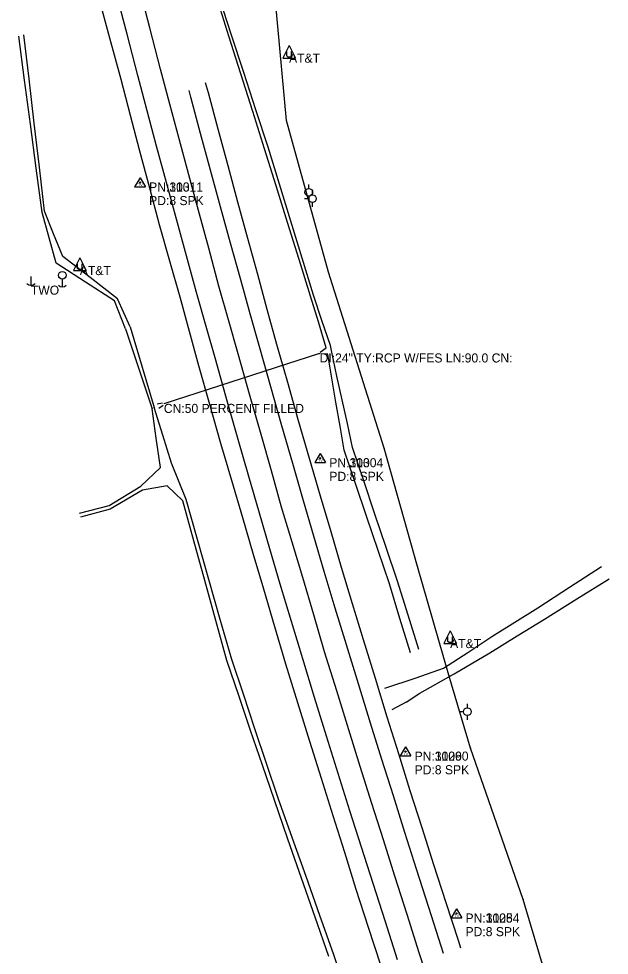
# Model space of a CAD drawing. Extents: x 954793 to 988390, y 1867850 to 1924428.
# Drawn here: x 986491 to 986817, y 1871890 to 1872406 of the extents above; entities that cross this region are included whole.
import ezdxf

# ---------------------------------------------------------------- set-up
doc = ezdxf.new("R2010")
doc.units = 0
for name, color, linetype in [('S_CROSS_DRAIN', 7, 'Continuous'), ('S_CROSS_DRAIN_ANNOT', 7, 'Continuous'), ('S_DITCHLINE', 7, 'Continuous'), ('S_DRG_PT_SYM', 7, 'Continuous'), ('S_DRIVEWAY', 7, 'Continuous'), ('S_EDGE_PAVEMENT', 7, 'Continuous'), ('S_FIBER_OPTIC_CABLE', 7, 'Continuous'), ('S_PAVEMENT_CROWN', 7, 'Continuous'), ('S_SECONDARY_CTL', 7, 'Continuous'), ('S_SECONDARY_CTL_ANNOT', 7, 'Continuous'), ('S_SHOULDER', 7, 'Continuous'), ('S_UNDERGROUND_CABLE', 7, 'Continuous'), ('S_UTILITY_POLE', 7, 'Continuous'), ('S_UTILITY_POLE_ANNOT', 7, 'Continuous'), ('S_UTL_PT_SYM', 7, 'Continuous')]:
    doc.layers.add(name, color=color, linetype=linetype)

msp = doc.modelspace()

# ---------------------------------------------------------------- linework, layer by layer
at = {"layer": 'S_CROSS_DRAIN'}
msp.add_line((986657.36, 1872221.94), (986571.46, 1872194.14), dxfattribs=at)
at = {"layer": 'S_DITCHLINE'}
for points in [[(986657.71, 1872222.53), (986661.07, 1872225.07), (986656.75, 1872239.26), (986652.42, 1872253.45), (986646.08, 1872273.73), (986639.73, 1872294.01), (986633.38, 1872314.29), (986627.04, 1872334.57), (986620.48, 1872355.28), (986613.92, 1872375.99), (986607.36, 1872396.7), (986600.8, 1872417.41)], [(986712.08, 1872058.86), (986706.17, 1872077.67), (986700.27, 1872096.49), (986694.09, 1872114.91), (986687.91, 1872133.33), (986681.73, 1872151.75), (986675.55, 1872170.17), (986672.68, 1872183.26), (986669.81, 1872196.35), (986666.94, 1872209.45), (986664.07, 1872222.54), (986663.33, 1872226.28), (986658.62, 1872240.11), (986653.92, 1872253.94), (986647.68, 1872274.34), (986641.44, 1872294.75), (986635.21, 1872315.16), (986628.97, 1872335.57), (986622.25, 1872356.13), (986615.53, 1872376.69), (986608.82, 1872397.24), (986602.1, 1872417.8)], [(986550.31, 1872235.42), (986544.26, 1872250.82), (986528.2, 1872261.21), (986512.15, 1872271.6), (986508.22, 1872285.62), (986504.3, 1872299.64), (986501.08, 1872323.93), (986497.86, 1872348.22), (986494.64, 1872372.51), (986491.42, 1872396.8)], [(986552.97, 1872236.51), (986545.89, 1872252.08), (986530.78, 1872263.69), (986515.68, 1872275.31), (986510.67, 1872287.84), (986505.67, 1872300.38), (986502.82, 1872324.63), (986499.97, 1872348.88), (986497.12, 1872373.14), (986494.27, 1872397.39)], [(986550.31, 1872235.42), (986557.62, 1872213.44), (986564.93, 1872191.45)], [(986552.97, 1872236.51), (986559.53, 1872214.35), (986566.1, 1872192.2)], [(986707.53, 1872056.87), (986701.7, 1872075.9), (986695.87, 1872094.94), (986689.62, 1872113.35), (986683.38, 1872131.77), (986677.14, 1872150.18), (986670.89, 1872168.59), (986668.63, 1872181.84), (986666.36, 1872195.1), (986664.09, 1872208.35), (986661.82, 1872221.6), (986658.07, 1872221.73)], [(986570.81, 1872194.48), (986567.86, 1872194.01)], [(986568.67, 1872191.82), (986571.06, 1872193.44)], [(986569.62, 1872159.03), (986567.27, 1872175.24), (986564.93, 1872191.45)], [(986575.73, 1872161.5), (986570.91, 1872176.85), (986566.1, 1872192.2)], [(986524.86, 1872133.99), (986541.28, 1872138.14), (986558.8, 1872148.76), (986569.62, 1872159.03)], [(986672.23, 1871869.55), (986665.24, 1871890.62), (986657.58, 1871912.17), (986649.91, 1871933.72), (986642.24, 1871955.27), (986634.57, 1871976.82), (986628.15, 1871995.94), (986621.73, 1872015.05), (986615.31, 1872034.16), (986608.89, 1872053.28), (986602.6, 1872075.33), (986596.3, 1872097.38), (986590.01, 1872119.44), (986583.72, 1872141.49), (986575.73, 1872161.5)], [(986662.43, 1871889.72), (986654.93, 1871911.23), (986647.43, 1871932.73), (986639.92, 1871954.23), (986632.42, 1871975.73), (986625.87, 1871994.99), (986619.31, 1872014.25), (986612.75, 1872033.51), (986606.19, 1872052.77), (986600.13, 1872074.75), (986594.06, 1872096.73), (986588, 1872118.71), (986581.93, 1872140.69), (986573.27, 1872148.97), (986559.7, 1872146.67), (986541.78, 1872136.1), (986525.56, 1872131.62)]]:
    msp.add_lwpolyline(points, dxfattribs=at)
at = {"layer": 'S_DRG_PT_SYM'}
for points in [[(986657.36, 1872221.94), (986657.36, 1872221.99), (986657.36, 1872221.94), (986657.31, 1872221.94), (986657.36, 1872221.94), (986657.36, 1872221.89), (986657.36, 1872221.94), (986657.41, 1872221.94)], [(986571.46, 1872194.14), (986571.46, 1872194.19), (986571.46, 1872194.14), (986571.41, 1872194.14), (986571.46, 1872194.14), (986571.46, 1872194.09), (986571.46, 1872194.14), (986571.51, 1872194.14)]]:
    msp.add_lwpolyline(points, dxfattribs=at)
at = {"layer": 'S_DRIVEWAY'}
for points in [[(986693.33, 1872037.57), (986710.59, 1872043.16), (986725.76, 1872048.55), (986739.08, 1872057.21), (986752.4, 1872065.87), (986765.05, 1872073.79), (986777.71, 1872081.72), (986795.22, 1872093.11), (986812.74, 1872104.5)], [(986705.15, 1872029.82), (986712.65, 1872034.7), (986731.56, 1872045.31), (986751.16, 1872057.03), (986766.32, 1872066.31), (986781.47, 1872075.59), (986799.3, 1872086.64), (986817.12, 1872097.69)], [(986705.15, 1872029.82), (986697.14, 1872025.48)]]:
    msp.add_lwpolyline(points, dxfattribs=at)
at = {"layer": 'S_EDGE_PAVEMENT'}
for points in [[(986700.38, 1871887.81), (986693.64, 1871908.83), (986686.9, 1871929.86), (986680.51, 1871949.88), (986674.12, 1871969.91), (986667.65, 1871990.46), (986661.17, 1872011.02), (986654.6, 1872032.3), (986648.03, 1872053.58), (986641.8, 1872074.21), (986635.58, 1872094.83), (986629.9, 1872114.35), (986624.23, 1872133.86), (986618.33, 1872154.2), (986612.44, 1872174.55), (986606.24, 1872196.34), (986600.05, 1872218.13), (986594.79, 1872236.79), (986589.53, 1872255.44), (986583.99, 1872275.66), (986578.45, 1872295.87), (986572.97, 1872316.03), (986567.5, 1872336.18), (986562.34, 1872355.62), (986557.17, 1872375.06), (986551.21, 1872397.92), (986545.24, 1872420.78)], [(986725.78, 1871891.21), (986724.43, 1871895.35), (986717.59, 1871916.57), (986710.75, 1871937.8), (986704.41, 1871957.95), (986698.06, 1871978.11), (986691.73, 1871998.17), (986685.39, 1872018.24), (986678.76, 1872039.83), (986672.13, 1872061.41), (986666.03, 1872081.6), (986659.94, 1872101.78), (986654.24, 1872121.25), (986648.55, 1872140.71), (986642.56, 1872161.35), (986636.56, 1872181.99), (986630.47, 1872203.51), (986624.38, 1872225.02), (986619.13, 1872243.78), (986613.88, 1872262.53), (986608.28, 1872282.65), (986602.67, 1872302.76), (986597.18, 1872322.94), (986591.7, 1872343.12), (986586.38, 1872363.03), (986585.39, 1872366.73)]]:
    msp.add_lwpolyline(points, dxfattribs=at)
at = {"layer": 'S_FIBER_OPTIC_CABLE'}
for p, q in [((986639.19, 1872350.26), (986632.53, 1872421.09)), ((986662.31, 1872266.67), (986639.19, 1872350.26)), ((986693.05, 1872169.68), (986662.31, 1872266.67)), ((986711.43, 1872104.47), (986693.05, 1872169.68)), ((986728.72, 1872044.61), (986711.43, 1872104.47)), ((986740.64, 1872004.5), (986728.72, 1872044.61)), ((986769.59, 1871921.1), (986740.64, 1872004.5)), ((986784.32, 1871871.72), (986769.59, 1871921.1))]:
    msp.add_line(p, q, dxfattribs=at)
at = {"layer": 'S_PAVEMENT_CROWN'}
msp.add_lwpolyline([(986719.16, 1871870.88), (986712.35, 1871891.75), (986705.61, 1871912.86), (986698.87, 1871933.97), (986692.52, 1871954), (986686.17, 1871974.02), (986679.81, 1871994.3), (986673.46, 1872014.58), (986666.8, 1872036.01), (986660.14, 1872057.45), (986654.12, 1872077.94), (986648.09, 1872098.43), (986642.25, 1872117.85), (986636.4, 1872137.27), (986630.77, 1872157.23), (986625.14, 1872177.2), (986618.76, 1872199.45), (986612.38, 1872221.7), (986607.09, 1872240.38), (986601.8, 1872259.06), (986596.22, 1872279.83), (986590.65, 1872300.6), (986585.27, 1872320.35), (986579.9, 1872340.1), (986574.77, 1872359.32), (986569.65, 1872378.54), (986563.72, 1872401.33), (986557.79, 1872424.12)], dxfattribs=at)
at = {"layer": 'S_SECONDARY_CTL'}
for p, q in [((986558.35, 1872318.74), (986555.34, 1872313.79)), ((986558.35, 1872318.74), (986561.29, 1872313.79)), ((986555.34, 1872313.79), (986561.29, 1872313.79)), ((986657.71, 1872166.82), (986654.7, 1872161.87)), ((986657.71, 1872166.82), (986660.65, 1872161.87)), ((986654.7, 1872161.87), (986660.65, 1872161.87)), ((986704.76, 1872005.15), (986701.75, 1872000.2)), ((986704.76, 1872005.15), (986707.71, 1872000.2)), ((986701.75, 1872000.2), (986707.71, 1872000.2)), ((986732.84, 1871915.96), (986729.83, 1871911.01)), ((986732.84, 1871915.96), (986735.78, 1871911.01)), ((986729.83, 1871911.01), (986735.78, 1871911.01))]:
    msp.add_line(p, q, dxfattribs=at)
for centre, radius in [((986558.35, 1872316.13), 0.311), ((986558.35, 1872316.13), 0.183), ((986558.35, 1872316.13), 0.103), ((986657.71, 1872164.21), 0.311), ((986657.71, 1872164.21), 0.183), ((986657.71, 1872164.21), 0.103), ((986704.76, 1872002.54), 0.311), ((986704.76, 1872002.54), 0.183), ((986704.76, 1872002.54), 0.103), ((986732.84, 1871913.35), 0.311), ((986732.84, 1871913.35), 0.183), ((986732.84, 1871913.35), 0.103)]:
    msp.add_circle(centre, radius, dxfattribs=at)
at = {"layer": 'S_SHOULDER'}
for points in [[(986691.2, 1871884.81), (986684.4, 1871905.69), (986677.59, 1871926.58), (986671.21, 1871946.86), (986664.83, 1871967.13), (986658.36, 1871987.66), (986651.9, 1872008.19), (986645.35, 1872029.44), (986638.8, 1872050.7), (986632.67, 1872071.33), (986626.55, 1872091.95), (986620.78, 1872111.68), (986615.02, 1872131.41), (986608.97, 1872151.87), (986602.93, 1872172.33), (986596.84, 1872193.73), (986590.75, 1872215.14), (986585.58, 1872234.03), (986580.41, 1872252.93), (986574.78, 1872272.82), (986569.15, 1872292.72), (986563.69, 1872313.05), (986558.23, 1872333.37), (986553.04, 1872353.1), (986547.86, 1872372.84), (986541.75, 1872395.56), (986535.64, 1872418.28)], [(986735.26, 1871894.29), (986733.95, 1871898.44), (986727.19, 1871919.27), (986720.42, 1871940.11), (986713.9, 1871960.54), (986707.38, 1871980.98), (986701.04, 1872001.23), (986694.7, 1872021.48), (986688.14, 1872042.77), (986681.59, 1872064.05), (986675.56, 1872084.03), (986669.53, 1872104.01), (986663.71, 1872123.68), (986657.89, 1872143.34), (986651.85, 1872164.05), (986645.8, 1872184.77), (986639.75, 1872205.83), (986633.7, 1872226.89), (986628.51, 1872246.11), (986623.32, 1872265.33), (986617.8, 1872285.27), (986612.29, 1872305.21), (986606.89, 1872325.31), (986601.48, 1872345.41), (986596.01, 1872365.43), (986594.49, 1872370.99)]]:
    msp.add_lwpolyline(points, dxfattribs=at)
at = {"layer": 'S_UNDERGROUND_CABLE'}
for p, q in [((986640.52, 1872391.66), (986637, 1872384.57)), ((986640.52, 1872391.66), (986644.01, 1872384.57)), ((986637, 1872384.57), (986644.01, 1872384.57)), ((986639.32, 1872385.81), (986639.32, 1872388.25)), ((986639.94, 1872385.15), (986639.32, 1872385.81)), ((986641.14, 1872385.15), (986639.94, 1872385.15)), ((986641.69, 1872385.81), (986641.14, 1872385.15)), ((986641.69, 1872388.25), (986641.69, 1872385.81)), ((986525.12, 1872274.62), (986521.6, 1872267.53)), ((986523.92, 1872268.77), (986523.92, 1872271.21)), ((986525.12, 1872274.62), (986528.61, 1872267.53)), ((986526.29, 1872271.21), (986526.29, 1872268.77)), ((986521.6, 1872267.53), (986528.61, 1872267.53)), ((986524.54, 1872268.11), (986523.92, 1872268.77)), ((986525.74, 1872268.11), (986524.54, 1872268.11)), ((986526.29, 1872268.77), (986525.74, 1872268.11)), ((986729.35, 1872069.11), (986725.82, 1872062.02)), ((986729.35, 1872069.11), (986732.84, 1872062.02)), ((986728.15, 1872063.26), (986728.15, 1872065.7)), ((986730.51, 1872065.7), (986730.51, 1872063.26)), ((986725.82, 1872062.02), (986732.84, 1872062.02)), ((986728.77, 1872062.6), (986728.15, 1872063.26)), ((986729.97, 1872062.6), (986728.77, 1872062.6)), ((986730.51, 1872063.26), (986729.97, 1872062.6))]:
    msp.add_line(p, q, dxfattribs=at)
at = {"layer": 'S_UTILITY_POLE'}
for p, q in [((986651.39, 1872312.8), (986651.39, 1872314.93)), ((986653.41, 1872309.32), (986653.41, 1872311.56)), ((986651.31, 1872307.19), (986648.99, 1872307.19)), ((986651.39, 1872308.58), (986651.39, 1872306.53)), ((986653.48, 1872302.77), (986653.48, 1872305.09)), ((986498.11, 1872264.23), (986498.11, 1872259.51)), ((986515.47, 1872262.82), (986515.47, 1872258.58)), ((986738.86, 1872026.65), (986738.86, 1872028.9)), ((986736.77, 1872024.52), (986734.45, 1872024.52)), ((986738.94, 1872020.1), (986738.94, 1872022.43))]:
    msp.add_line(p, q, dxfattribs=at)
for centre, radius in [((986651.41, 1872310.72), 2.11), ((986653.41, 1872307.21), 2.13), ((986515.46, 1872265), 2.13), ((986738.87, 1872024.54), 2.13)]:
    msp.add_circle(centre, radius, dxfattribs=at)
for centre, radius in [((986498.18, 1872262.93), 3.41), ((986515.46, 1872261.69), 3.09)]:
    msp.add_arc(centre, radius, 226.3972, 313.6028, dxfattribs=at)
at = {"layer": 'S_UTL_PT_SYM'}
for points in [[(986639.19, 1872350.26), (986639.19, 1872350.31), (986639.19, 1872350.26), (986639.14, 1872350.26), (986639.19, 1872350.26), (986639.19, 1872350.21), (986639.19, 1872350.26), (986639.24, 1872350.26)], [(986662.31, 1872266.67), (986662.31, 1872266.72), (986662.31, 1872266.67), (986662.26, 1872266.67), (986662.31, 1872266.67), (986662.31, 1872266.62), (986662.31, 1872266.67), (986662.36, 1872266.67)], [(986693.05, 1872169.68), (986693.05, 1872169.73), (986693.05, 1872169.68), (986693, 1872169.68), (986693.05, 1872169.68), (986693.05, 1872169.63), (986693.05, 1872169.68), (986693.1, 1872169.68)], [(986711.43, 1872104.47), (986711.43, 1872104.52), (986711.43, 1872104.47), (986711.38, 1872104.47), (986711.43, 1872104.47), (986711.43, 1872104.42), (986711.43, 1872104.47), (986711.48, 1872104.47)], [(986728.72, 1872044.61), (986728.72, 1872044.66), (986728.72, 1872044.61), (986728.67, 1872044.61), (986728.72, 1872044.61), (986728.72, 1872044.56), (986728.72, 1872044.61), (986728.77, 1872044.61)], [(986740.64, 1872004.5), (986740.64, 1872004.55), (986740.64, 1872004.5), (986740.59, 1872004.5), (986740.64, 1872004.5), (986740.64, 1872004.45), (986740.64, 1872004.5), (986740.69, 1872004.5)], [(986769.59, 1871921.1), (986769.59, 1871921.15), (986769.59, 1871921.1), (986769.54, 1871921.1), (986769.59, 1871921.1), (986769.59, 1871921.05), (986769.59, 1871921.1), (986769.64, 1871921.1)]]:
    msp.add_lwpolyline(points, dxfattribs=at)

# ---------------------------------------------------------------- texts
at = {"layer": 'S_CROSS_DRAIN_ANNOT'}
for s, p in [('DI:24" TY:RCP W/FES LN:90.0 CN:', (986657.36, 1872216.94)), ('CN:50 PERCENT FILLED', (986571.46, 1872189.14))]:
    msp.add_text(s, height=5, dxfattribs=at).set_placement(p)
at = {"layer": 'S_SECONDARY_CTL'}
for p in [(986557.14, 1872314.12), (986656.5, 1872162.2), (986703.56, 1872000.53), (986731.63, 1871911.34)]:
    msp.add_text('TV', height=1.5, rotation=360, dxfattribs=at).set_placement(p)
at = {"layer": 'S_SECONDARY_CTL_ANNOT'}
for s, p in [('PN:1131', (986563.35, 1872311.13)), ('PN:30011', (986563.35, 1872311.13)), ('PD:8 SPK', (986563.35, 1872303.63)), ('PD:8 SPK', (986563.35, 1872303.63)), ('PN:1130', (986662.71, 1872159.21)), ('PN:30004', (986662.71, 1872159.21)), ('PD:8 SPK', (986662.71, 1872151.71)), ('PD:8 SPK', (986662.71, 1872151.71)), ('PN:1129', (986709.76, 1871997.54)), ('PN:30060', (986709.76, 1871997.54)), ('PD:8 SPK', (986709.76, 1871990.04)), ('PD:8 SPK', (986709.76, 1871990.04)), ('PN:1128', (986737.84, 1871908.35)), ('PN:30054', (986737.84, 1871908.35)), ('PD:8 SPK', (986737.84, 1871900.85)), ('PD:8 SPK', (986737.84, 1871900.85))]:
    msp.add_text(s, height=5, dxfattribs=at).set_placement(p)
at = {"layer": 'S_UTILITY_POLE_ANNOT'}
for s, p in [('AT&T', (986640.52, 1872382.13)), ('AT&T', (986525.12, 1872265.09)), ('TWO', (986498.13, 1872254.29)), ('AT&T', (986729.35, 1872059.58))]:
    msp.add_text(s, height=5, dxfattribs=at).set_placement(p)

doc.saveas('drawing.dxf')
